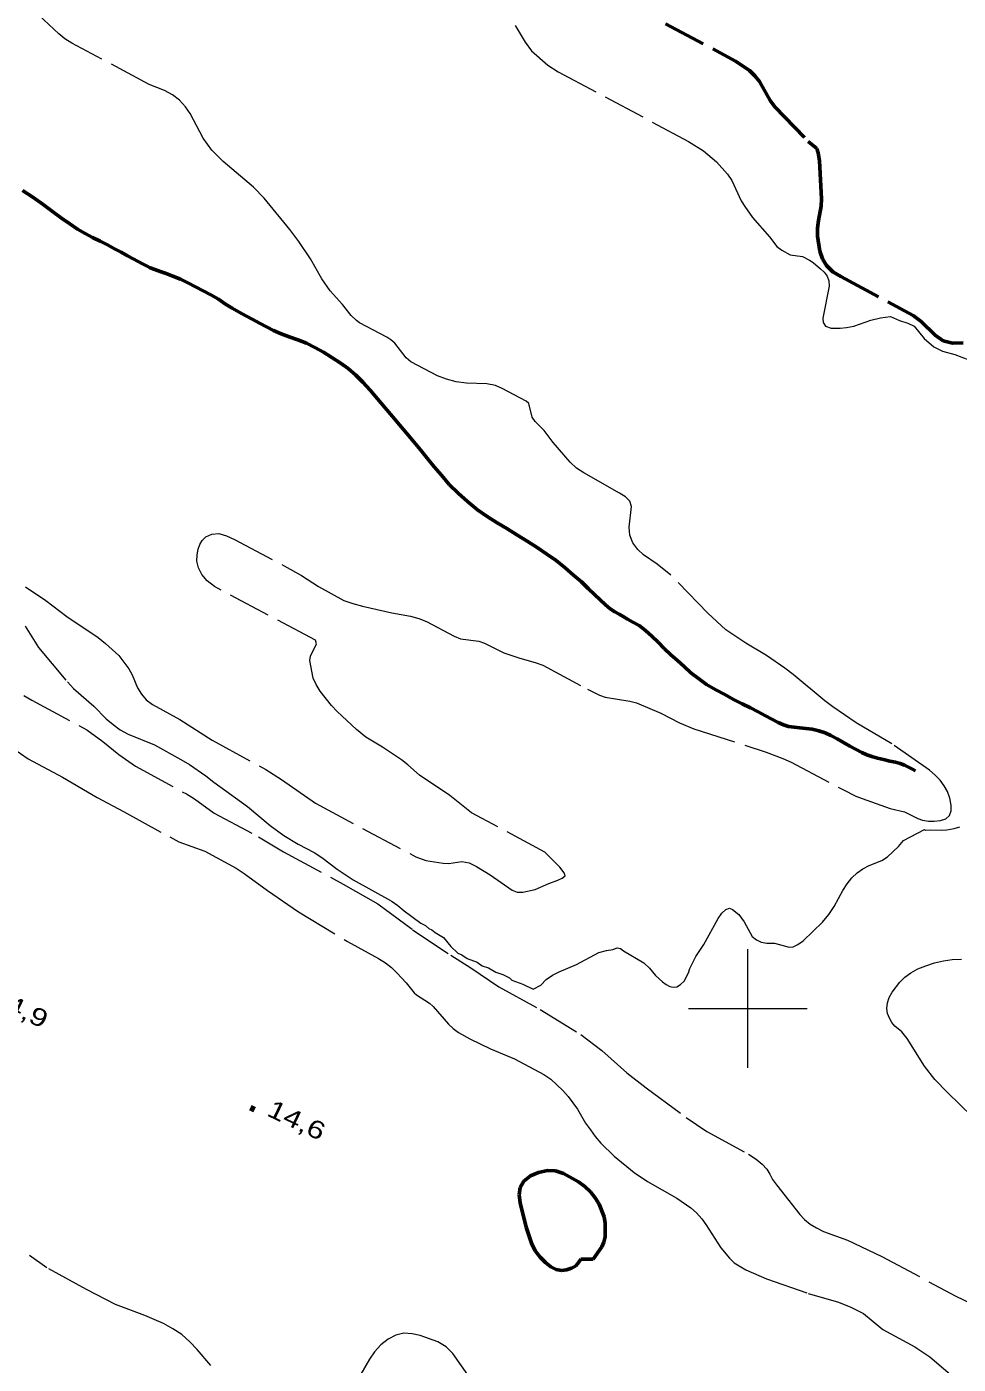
# Model space of a CAD drawing. Extents: x 355726 to 357533, y 5103782 to 5105258.
# Drawn here: x 356539.2 to 356617.7, y 5104170 to 5104282.7 of the extents above; entities that cross this region are included whole.
import ezdxf

# ---------------------------------------------------------------- set-up
doc = ezdxf.new("R2010")
doc.units = 0
doc.header["$LTSCALE"] = 0.6
doc.linetypes.add('DASH_DOUBLE_DOT', pattern=[9.2, 5, -1.2, 0.3, -1.2, 0.3, -1.2])
doc.linetypes.add('LONG_DASHED', pattern=[7.5, 6, -1.5])
for name, color, linetype, lineweight in [('1', 7, 'LONG_DASHED', 53), ('2', 7, 'LONG_DASHED', 13), ('3', 7, 'Continuous', 140), ('4', 7, 'DASH_DOUBLE_DOT', 53), ('61', 7, 'Continuous', 13)]:
    doc.layers.add(name, color=color, linetype=linetype, lineweight=lineweight)

msp = doc.modelspace()

# ---------------------------------------------------------------- linework, layer by layer
at = {"layer": '1'}
msp.add_lwpolyline([(356593.06, 5104282.96), (356598.96, 5104279.8), (356600.13, 5104279.01), (356600.58, 5104278.58), (356600.98, 5104278.08), (356601.87, 5104276.49), (356602.26, 5104275.96), (356605.08, 5104273.05), (356605.79, 5104272.45), (356605.9, 5104272.09), (356606.02, 5104271.4), (356606.2, 5104268.21), (356606.18, 5104267.59), (356605.94, 5104266.38), (356605.87, 5104265.73), (356605.87, 5104265.07), (356606.06, 5104263.79), (356606.28, 5104263.16), (356606.62, 5104262.59), (356607.15, 5104262.05), (356607.81, 5104261.65), (356613.93, 5104258.37), (356614.58, 5104257.88), (356615.78, 5104256.72), (356616.44, 5104256.25), (356617.23, 5104256.04), (356618.14, 5104256.07)], dxfattribs=at)
msp.add_lwpolyline([(356585.91, 5104178.88), (356585.68, 5104178.49), (356585.46, 5104178.29), (356585.12, 5104178.11), (356584.72, 5104177.98), (356584.29, 5104177.91), (356583.84, 5104177.99), (356583.4, 5104178.23), (356582.93, 5104178.59), (356582.48, 5104179.04), (356582.08, 5104179.57), (356581.75, 5104180.22), (356581.31, 5104181.57), (356580.8, 5104183.61), (356580.72, 5104184.28), (356580.82, 5104184.91), (356581.12, 5104185.45), (356581.67, 5104185.88), (356582.36, 5104186.17), (356583.1, 5104186.34), (356583.78, 5104186.3), (356584.45, 5104186.08), (356585.71, 5104185.38), (356586.27, 5104184.98), (356586.73, 5104184.55), (356587.13, 5104184.03), (356587.46, 5104183.5), (356587.88, 5104182.44), (356587.97, 5104181.9), (356587.98, 5104180.76), (356587.87, 5104180.3), (356587.69, 5104179.92), (356586.96, 5104178.87)], close=True, dxfattribs=at)
at = {"layer": '2'}
for points in [[(356579.29, 5104252.24), (356578.72, 5104252.49), (356578.01, 5104252.62), (356576.3, 5104252.68), (356575.42, 5104252.8), (356574.59, 5104253.01), (356573.85, 5104253.28), (356571.59, 5104254.48), (356571.2, 5104254.8), (356570.24, 5104256.04), (356569.9, 5104256.33), (356569.58, 5104256.54), (356567.28, 5104257.76), (356567.01, 5104257.95), (356566.57, 5104258.37), (356565.84, 5104259.3), (356564.8, 5104260.45), (356564.11, 5104261.46), (356563.15, 5104263.15), (356562.15, 5104264.61), (356561.39, 5104265.63), (356559.24, 5104268.26), (356558.35, 5104269.19), (356555.78, 5104271.34), (356554.83, 5104272.32), (356554.1, 5104273.32), (356553, 5104275.4), (356552.6, 5104275.97), (356552.11, 5104276.51), (356551.52, 5104276.97), (356550.85, 5104277.32), (356549.54, 5104277.84), (356543.05, 5104281.32), (356542.46, 5104281.7), (356541.94, 5104282.11), (356540.27, 5104283.68)], [(356580.39, 5104282.8), (356581.23, 5104281.42), (356581.76, 5104280.68), (356583.14, 5104279.47), (356584, 5104278.92), (356594.98, 5104273.05), (356596.26, 5104272.25), (356597.36, 5104271.33), (356598.27, 5104270.29), (356598.64, 5104269.74), (356599.42, 5104268.05), (356599.73, 5104267.55), (356600.39, 5104266.62), (356601.81, 5104265.01), (356602.43, 5104264.19), (356602.85, 5104263.87), (356603.56, 5104263.5), (356604.59, 5104263.34), (356605.18, 5104263.03), (356605.5, 5104262.84), (356606.12, 5104262.32), (356606.42, 5104262.03), (356606.66, 5104261.69), (356606.81, 5104261.3), (356606.84, 5104260.86), (356606.31, 5104258.16), (356606.34, 5104257.79), (356606.53, 5104257.48), (356607, 5104257.32), (356607.77, 5104257.3), (356608.29, 5104257.37), (356608.92, 5104257.47), (356610.36, 5104257.98), (356611.17, 5104258.19), (356612.02, 5104258.29), (356612.77, 5104257.95), (356613.48, 5104257.72), (356613.99, 5104257.47), (356614.84, 5104256.45), (356615.65, 5104255.75), (356616.4, 5104255.38), (356617.44, 5104255.09), (356619.19, 5104254.42)], [(356563.97, 5104226.73), (356563.61, 5104227.29), (356563.38, 5104227.83), (356563.08, 5104229.32), (356563.15, 5104229.67), (356563.66, 5104230.71), (356563.56, 5104231.01), (356555.05, 5104235.55), (356554.44, 5104236.01), (356554, 5104236.55), (356553.71, 5104237.13), (356553.58, 5104237.69), (356553.6, 5104238.21), (356553.69, 5104238.7), (356553.83, 5104239.08), (356554.01, 5104239.41), (356554.33, 5104239.72), (356554.83, 5104239.96), (356555.43, 5104240.01), (356556.08, 5104239.8), (356556.74, 5104239.49), (356560.93, 5104237.28), (356562.39, 5104236.47), (356563.83, 5104235.53), (356565.94, 5104234.37), (356566.71, 5104234.11), (356567.53, 5104233.9), (356570, 5104233.32), (356571.58, 5104233.05), (356572.28, 5104232.84), (356572.91, 5104232.59), (356575.25, 5104231.36), (356575.79, 5104231.13), (356577.33, 5104230.95), (356577.8, 5104230.78), (356579.43, 5104229.95), (356580.77, 5104229.51), (356582.07, 5104229.15), (356582.73, 5104228.91), (356586.48, 5104226.88), (356587.49, 5104226.38), (356587.96, 5104226.22), (356590.06, 5104225.88), (356590.61, 5104225.74), (356592.65, 5104224.88), (356594.24, 5104224.05), (356595.44, 5104223.54), (356601.53, 5104221.59), (356602.95, 5104221.05), (356603.63, 5104220.73), (356608.04, 5104218.4), (356609.1, 5104217.88), (356609.61, 5104217.68), (356611.99, 5104216.84), (356613.2, 5104216.55), (356614.3, 5104216.01), (356614.7, 5104215.86), (356615.2, 5104215.78), (356615.7, 5104215.78), (356616.22, 5104215.82), (356616.66, 5104215.97), (356616.97, 5104216.26), (356617.13, 5104216.65), (356617.13, 5104217.13), (356617, 5104217.71), (356616.8, 5104218.26), (356616.52, 5104218.76), (356616.2, 5104219.23), (356615.78, 5104219.66), (356615.28, 5104220.08), (356612.12, 5104222.28), (356609.12, 5104224.05), (356607.14, 5104225.4), (356606.47, 5104225.91), (356603.82, 5104228.12), (356603.11, 5104228.65), (356601.55, 5104229.73), (356599.82, 5104230.76), (356598.14, 5104231.9), (356596.62, 5104233.3), (356593.5, 5104236.5), (356592.35, 5104237.43), (356591.21, 5104238.21), (356590.71, 5104238.67), (356590.29, 5104239.23), (356590.06, 5104239.87), (356589.98, 5104240.53), (356590.19, 5104242.28), (356590.04, 5104242.74), (356589.68, 5104243.09), (356589.18, 5104243.41), (356586.16, 5104245.11), (356585.56, 5104245.51), (356585.02, 5104246.01), (356583.58, 5104247.68), (356582.82, 5104248.69), (356582.06, 5104249.44), (356581.83, 5104249.82), (356581.54, 5104250.95), (356581.3, 5104251.17), (356579.29, 5104252.24)], [(356539.14, 5104235.51), (356540.84, 5104234.37), (356542.63, 5104233.03), (356545.25, 5104231.25), (356545.87, 5104230.75), (356546.99, 5104229.72), (356547.84, 5104228.62), (356548.13, 5104228.09), (356548.58, 5104227.01), (356548.9, 5104226.48), (356549.31, 5104226), (356549.82, 5104225.59), (356552.15, 5104224.34), (356554.87, 5104222.59), (356559.38, 5104220.13), (356560.69, 5104219.29), (356563.56, 5104217.28), (356572.01, 5104212.78), (356572.85, 5104212.47), (356574.31, 5104212.22), (356574.79, 5104212.2), (356575.88, 5104212.36), (356576.5, 5104212.26), (356577.14, 5104211.95), (356578.28, 5104211.25), (356580.13, 5104209.95), (356580.55, 5104209.8), (356581.04, 5104209.8), (356582.06, 5104210.01), (356583.22, 5104210.53), (356583.99, 5104210.8), (356584.36, 5104210.98), (356584.61, 5104211.17), (356584.51, 5104211.41), (356584.15, 5104211.91), (356582.88, 5104213.15), (356576.71, 5104216.48), (356574.89, 5104217.94), (356572.32, 5104219.65), (356571.34, 5104220.53), (356570.81, 5104220.93), (356569.21, 5104222.01), (356567.8, 5104222.84), (356567.01, 5104223.5), (356565.39, 5104225.01), (356564.9, 5104225.51), (356563.97, 5104226.73)], [(356539.11, 5104232.19), (356540.22, 5104230.4), (356542.66, 5104227.51), (356543.18, 5104226.95), (356544.89, 5104225.45), (356545.94, 5104224.4), (356546.51, 5104223.91), (356547.11, 5104223.47), (356547.77, 5104223.09), (356549.99, 5104222.19), (356552.22, 5104220.98), (356552.94, 5104220.54), (356554.33, 5104219.59), (356555.01, 5104219.05), (356557.83, 5104217.01), (356559.74, 5104215.41), (356560.9, 5104214.57), (356562.11, 5104213.84), (356563.44, 5104213.13), (356564.1, 5104212.71)], [(356539, 5104226.37), (356539.66, 5104225.96), (356544.3, 5104223.47), (356545.66, 5104222.48), (356547, 5104221.38), (356548.39, 5104220.4), (356552.69, 5104218.07), (356553.36, 5104217.66), (356555.03, 5104216.45), (356558.76, 5104214.46), (356560.88, 5104213.18), (356565.9, 5104210.47), (356568.82, 5104208.82), (356571.75, 5104206.63), (356574.96, 5104204.48), (356576.66, 5104203.41), (356579.01, 5104201.8), (356582.48, 5104199.91), (356585.92, 5104197.79), (356587.7, 5104196.44), (356589.79, 5104194.57), (356591.41, 5104193.3), (356594.8, 5104190.8), (356596.53, 5104189.63), (356600.05, 5104187.71), (356600.68, 5104187.29), (356601.19, 5104186.87), (356601.58, 5104186.45), (356601.85, 5104186.04), (356602.07, 5104185.59), (356602.39, 5104185.13), (356604.36, 5104182.63), (356604.77, 5104182.2), (356605.23, 5104181.82), (356605.76, 5104181.5), (356606.37, 5104181.21), (356608.38, 5104180.46), (356611.27, 5104179.09), (356617.51, 5104175.76), (356620.92, 5104174.12)], [(356538.08, 5104221.93), (356539.35, 5104221.03), (356542.25, 5104219.47), (356545.17, 5104217.76), (356547.39, 5104216.59), (356551.28, 5104214.44), (356552.04, 5104214.04), (356554.25, 5104213.24), (356556.88, 5104211.8), (356557.55, 5104211.37), (356559.53, 5104209.92), (356562.12, 5104208.13), (356566.26, 5104205.63), (356568.88, 5104204.2), (356569.45, 5104203.84), (356569.96, 5104203.45), (356570.43, 5104202.99), (356571.2, 5104202.16), (356571.89, 5104201.3), (356572.08, 5104201.13), (356573.16, 5104200.44), (356573.49, 5104200.15), (356574.78, 5104198.67), (356575.17, 5104198.29), (356575.6, 5104197.96), (356576.58, 5104197.42), (356578.32, 5104196.59), (356580.34, 5104195.76), (356582.81, 5104194.42), (356583.4, 5104194.03), (356584.4, 5104193.09), (356584.85, 5104192.58), (356585.63, 5104191.5), (356586.32, 5104190.34), (356586.72, 5104189.76), (356587.12, 5104189.19), (356587.61, 5104188.63), (356588.73, 5104187.55), (356590.41, 5104186.17), (356591.53, 5104185.42), (356594.02, 5104184.01), (356595.18, 5104183.19), (356595.67, 5104182.76), (356596.1, 5104182.28), (356596.44, 5104181.8), (356597.7, 5104179.82), (356598.43, 5104178.94), (356598.83, 5104178.55), (356599.83, 5104177.97), (356601.55, 5104177.22), (356605.07, 5104175.99), (356607.54, 5104175.26), (356608.61, 5104174.86), (356609.73, 5104174.28), (356611.37, 5104172.95), (356614.05, 5104171.47), (356615.31, 5104170.63), (356617.61, 5104168.66)], [(356564.1, 5104212.71), (356565.39, 5104211.74), (356566.73, 5104210.84), (356569.94, 5104209.07), (356570.5, 5104208.68), (356571.04, 5104208.22), (356572.44, 5104207.17), (356572.84, 5104206.97), (356573.12, 5104206.74), (356573.37, 5104206.63), (356573.65, 5104206.4), (356574.34, 5104205.98), (356574.96, 5104205.22), (356575.57, 5104204.65), (356575.9, 5104204.5), (356576.34, 5104204.19), (356577.18, 5104203.88), (356577.62, 5104203.58), (356578.14, 5104203.42), (356578.75, 5104203.04), (356579.34, 5104202.84), (356579.91, 5104202.57), (356580.11, 5104202.38), (356581.03, 5104202.04), (356581.91, 5104201.61), (356582.56, 5104201.95), (356583.01, 5104202.43), (356583.54, 5104202.79), (356584.09, 5104203.09), (356585.55, 5104203.69), (356587.44, 5104204.7), (356588.07, 5104204.88), (356588.62, 5104204.96), (356588.99, 5104205.09), (356589.25, 5104205.04), (356589.5, 5104204.84), (356591.22, 5104203.84), (356591.7, 5104203.38), (356592.21, 5104202.78), (356592.79, 5104202.23), (356593.11, 5104202.01), (356593.42, 5104201.84), (356593.71, 5104201.78), (356594.01, 5104201.8), (356594.32, 5104202), (356594.62, 5104202.28), (356594.98, 5104202.99), (356595.1, 5104203.36), (356595.61, 5104204.36), (356596.28, 5104205.38), (356597.5, 5104207.58), (356597.8, 5104208.01), (356598.13, 5104208.33), (356598.43, 5104208.43), (356598.7, 5104208.33), (356599.23, 5104207.91), (356599.69, 5104207.29), (356600.35, 5104206.05), (356600.72, 5104205.76), (356601.11, 5104205.57), (356601.6, 5104205.49), (356602.24, 5104205.48), (356603.48, 5104205.15), (356603.82, 5104205.18), (356604.21, 5104205.37), (356604.64, 5104205.69), (356606.28, 5104207.26), (356606.81, 5104207.91), (356607.26, 5104208.59), (356607.99, 5104209.94), (356608.35, 5104210.5), (356608.76, 5104211), (356609.19, 5104211.42), (356609.68, 5104211.76), (356610.2, 5104212.04), (356611.27, 5104212.47), (356611.76, 5104212.78), (356612.67, 5104213.63), (356613.1, 5104214.15), (356614.86, 5104215.07), (356614.97, 5104215.01), (356615.4, 5104215.05), (356616.33, 5104215), (356616.76, 5104215.05), (356617.36, 5104215.15), (356617.84, 5104215.3)], [(356618.89, 5104190.9), (356616.8, 5104192.9), (356615.73, 5104194.01), (356614.88, 5104195.12), (356613.42, 5104197.47), (356612.95, 5104198.01), (356612.38, 5104198.51), (356612.12, 5104198.8), (356611.92, 5104199.16), (356611.75, 5104199.57), (356611.71, 5104199.99), (356611.75, 5104200.46), (356611.9, 5104200.92), (356612.14, 5104201.36), (356612.79, 5104202.22), (356613.21, 5104202.63), (356613.71, 5104203), (356614.3, 5104203.33), (356614.98, 5104203.59), (356615.72, 5104203.84), (356616.47, 5104204.01), (356617.21, 5104204.12), (356618, 5104204.15)], [(356554.76, 5104169.91), (356553.61, 5104171.26), (356552.98, 5104171.91), (356552.3, 5104172.51), (356551.54, 5104173.01), (356550.76, 5104173.44), (356549.18, 5104174.13), (356546.73, 5104175.05), (356544.26, 5104176.3), (356540.92, 5104178.15), (356539.47, 5104179.18)], [(356576.6, 5104168.84), (356575.13, 5104170.92), (356574.56, 5104171.49), (356573.86, 5104171.9), (356572.39, 5104172.44), (356571.7, 5104172.59), (356571.01, 5104172.62), (356570.34, 5104172.47), (356569.69, 5104172.13), (356569.07, 5104171.65), (356568.55, 5104171.07), (356568.12, 5104170.43), (356567.39, 5104169.17)]]:
    msp.add_lwpolyline(points, dxfattribs=at)
at = {"layer": '3'}
msp.add_line((356558.08, 5104191.65), (356558.44, 5104191.48), dxfattribs=at)
at = {"layer": '4'}
for points in [[(356554.75, 5104260.12), (356554.11, 5104260.46), (356553.47, 5104260.79), (356552.81, 5104261.13), (356552.19, 5104261.43), (356551.55, 5104261.7), (356550.98, 5104261.91), (356550.47, 5104262.08), (356550.02, 5104262.25), (356549.64, 5104262.38), (356549.32, 5104262.55), (356548.99, 5104262.74), (356548.62, 5104262.93), (356548.2, 5104263.16), (356547.72, 5104263.41), (356547.19, 5104263.7), (356546.62, 5104264), (356546.03, 5104264.32), (356545.42, 5104264.63), (356544.79, 5104264.96), (356544.17, 5104265.29), (356543.52, 5104265.66), (356542.87, 5104266.11), (356542.18, 5104266.59), (356541.42, 5104267.15), (356540.61, 5104267.74), (356539.75, 5104268.34), (356538.89, 5104268.92)], [(356614.12, 5104220), (356613.81, 5104220.17), (356613.18, 5104220.48), (356612.83, 5104220.63), (356612.44, 5104220.75), (356611.96, 5104220.84), (356611.43, 5104220.96), (356610.91, 5104221.09), (356610.44, 5104221.23), (356610.02, 5104221.37), (356609.59, 5104221.55), (356609.12, 5104221.8), (356608.59, 5104222.09), (356608.06, 5104222.4), (356607.52, 5104222.7), (356606.99, 5104222.98), (356606.49, 5104223.22), (356605.96, 5104223.38), (356605.4, 5104223.53), (356604.87, 5104223.59), (356604.36, 5104223.63), (356603.88, 5104223.68), (356603.42, 5104223.75), (356602.99, 5104223.9), (356602.55, 5104224.09), (356602.02, 5104224.36), (356601.48, 5104224.65), (356600.86, 5104224.98), (356600.2, 5104225.32), (356599.52, 5104225.66), (356598.78, 5104226.03), (356598.05, 5104226.44), (356597.28, 5104226.84), (356596.52, 5104227.3), (356595.83, 5104227.79), (356595.2, 5104228.28), (356594.62, 5104228.8), (356594.07, 5104229.3), (356593.5, 5104229.79), (356592.95, 5104230.32), (356592.43, 5104230.84), (356591.9, 5104231.37), (356591.37, 5104231.84), (356590.84, 5104232.26), (356590.31, 5104232.55), (356589.86, 5104232.8), (356589.48, 5104233.01), (356589.14, 5104233.2), (356588.77, 5104233.4), (356588.39, 5104233.65), (356588.01, 5104234.01), (356587.55, 5104234.42), (356587.08, 5104234.88), (356586.55, 5104235.38), (356585.97, 5104235.93), (356585.3, 5104236.51), (356584.59, 5104237.12), (356583.84, 5104237.73), (356583.06, 5104238.26), (356582.24, 5104238.82), (356581.39, 5104239.37), (356580.54, 5104239.9), (356579.68, 5104240.42), (356578.86, 5104240.91), (356578.03, 5104241.45), (356577.2, 5104242.01), (356576.36, 5104242.7), (356575.58, 5104243.4), (356574.83, 5104244.13), (356574.17, 5104244.91), (356573.55, 5104245.63), (356572.97, 5104246.36), (356572.41, 5104247.05), (356571.84, 5104247.74), (356571.27, 5104248.44), (356570.65, 5104249.17), (356570.05, 5104249.88), (356569.4, 5104250.63), (356568.79, 5104251.36), (356568.18, 5104252.08), (356567.56, 5104252.75), (356566.95, 5104253.36), (356566.32, 5104253.91), (356565.63, 5104254.4), (356564.94, 5104254.84), (356564.23, 5104255.3), (356563.51, 5104255.68), (356562.81, 5104256.04), (356562.08, 5104256.34), (356561.34, 5104256.59), (356560.68, 5104256.84), (356560.04, 5104257.11), (356559.43, 5104257.42), (356558.84, 5104257.74), (356558.28, 5104258.04), (356557.7, 5104258.34), (356557.13, 5104258.65), (356556.55, 5104258.99), (356555.98, 5104259.34), (356555.38, 5104259.74), (356554.75, 5104260.12)]]:
    msp.add_lwpolyline(points, dxfattribs=at)
at = {"layer": '61'}
for p, q in [((356600, 5104195), (356600, 5104205)), ((356595, 5104200), (356605, 5104200))]:
    msp.add_line(p, q, dxfattribs=at)

# ---------------------------------------------------------------- texts
at = {"layer": '3', "width": 1.3}
for s, p in [('14,9   ', (356536, 5104200.46)), ('14,6   ', (356559.37, 5104191.01))]:
    msp.add_text(s, height=1.5, rotation=334.423, dxfattribs=at).set_placement(p)

doc.saveas('drawing.dxf')
